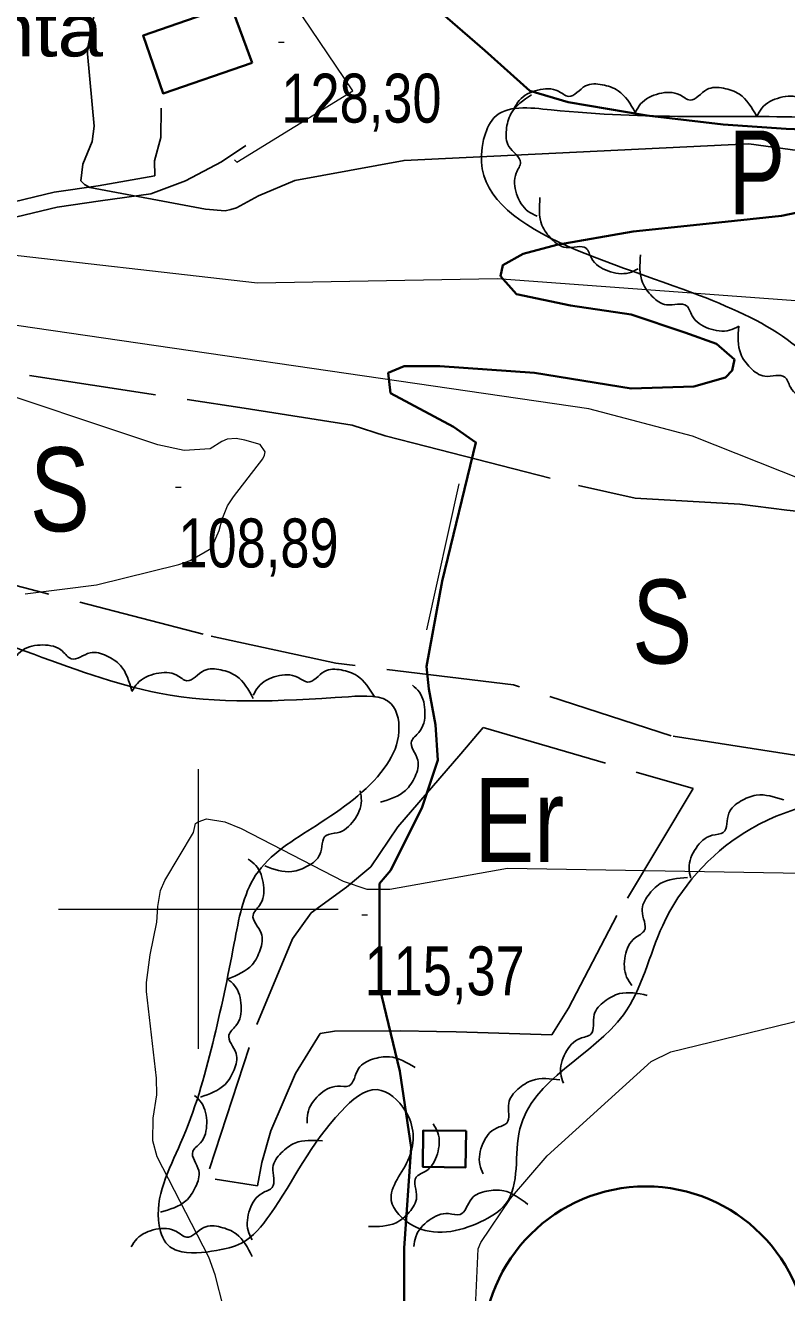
# Model space of a CAD drawing. Extents: x 483843 to 488449, y 4381269 to 4384483.
# Drawn here: x 486969.1 to 487105.2, y 4382931.4 to 4383158 of the extents above; entities that cross this region are included whole.
import ezdxf
from ezdxf.enums import TextEntityAlignment as Align

# ---------------------------------------------------------------- set-up
doc = ezdxf.new("R2010")
doc.units = 0
doc.header["$LTSCALE"] = 3.8
doc.linetypes.add('LONG_DASHED', pattern=[7.5, 6, -1.5])
doc.linetypes.add('MEDIUM_DASHED', pattern=[4.5, 3, -1.5])
for name, color, linetype, lineweight in [('1', 7, 'Continuous', 13), ('25', 7, 'LONG_DASHED', 25), ('27', 7, 'Continuous', 25), ('38', 7, 'Continuous', 25), ('47', 7, 'Continuous', 35), ('51', 7, 'Continuous', 13), ('6', 7, 'Continuous', 35), ('7', 7, 'Continuous', 13), ('8', 7, 'Continuous', 25), ('9', 7, 'Continuous', 13)]:
    doc.layers.add(name, color=color, linetype=linetype, lineweight=lineweight)
doc.layers.add('31', color=7, linetype='Continuous')
doc.layers.add('5', color=7, linetype='Continuous')

msp = doc.modelspace()

# ---------------------------------------------------------------- linework, layer by layer
at = {"layer": '1'}
for p, q in [((487000, 4383025), (487000, 4382975)), ((486975, 4383000), (487025, 4383000))]:
    msp.add_line(p, q, dxfattribs=at)
at = {"layer": '25'}
for points in [[(486941.66, 4383099.64), (487008.22, 4383089.53), (487027.54, 4383086.48), (487033.44, 4383084.59), (487040.84, 4383082.69), (487067.98, 4383075.69), (487078.07, 4383073.45), (487096.82, 4383072.35), (487105.21, 4383071.33), (487111.58, 4383070.64), (487117.94, 4383069.35), (487119.65, 4383068.88), (487122.82, 4383064.4)], [(487107.43, 4383027.41), (487084.52, 4383030.96), (487056.36, 4383040.07), (487024.6, 4383043.98), (487000.89, 4383049.12), (486962.39, 4383059.12)], [(487002, 4382953.58), (487010.47, 4382979.35), (487016.84, 4382994.71), (487020.21, 4382999.32), (487026.5, 4383003.95), (487030.83, 4383007.57), (487035.66, 4383014.7), (487046.96, 4383027.75), (487050.92, 4383032.49), (487088.44, 4383021.53), (487074.83, 4382998.83), (487066.19, 4382982.3), (487063.19, 4382977.54), (487046.09, 4382978.09), (487042.57, 4382978.14), (487036.19, 4382978.23), (487024.33, 4382978.17), (487021.78, 4382977.76), (487017.4, 4382970.62), (487012.97, 4382960.4), (487011.39, 4382954.72), (487010.58, 4382950.53), (487003.02, 4382951.76)]]:
    msp.add_lwpolyline(points, dxfattribs=at)
at = {"layer": '27'}
for points in [[(487123.09, 4383073.33), (487121.33, 4383075.98), (487115.75, 4383078.84), (487114.4, 4383084.71), (487113.95, 4383089.52), (487088.36, 4383110.15), (487051.01, 4383137.54), (487052.86, 4383141.42), (487063.09, 4383142.85), (487108.77, 4383141.52), (487128.2, 4383141.47), (487146.4, 4383149.46), (487147.18, 4383151.55), (487174.1, 4383192.51), (487180.42, 4383198.57), (487185.41, 4383222.51), (487196.4, 4383250.64), (487209.75, 4383286.77), (487216.85, 4383301), (487221.39, 4383308.66), (487228.35, 4383323.42), (487229.67, 4383331.51), (487230.85, 4383340.64), (487233.3, 4383354.56), (487234.75, 4383366.62), (487237.19, 4383374.47), (487239.34, 4383377.81), (487241.21, 4383382.89), (487243.38, 4383387.36), (487245.7, 4383392.51), (487246.58, 4383396.02), (487247.46, 4383400.13), (487248.86, 4383408.89), (487253.39, 4383416.26), (487289.62, 4383414.91), (487304.95, 4383411.47), (487307.54, 4383408.88)], [(487056.43, 4383143.05), (487057.38, 4383144.55), (487060.69, 4383146.39), (487064.38, 4383146.17), (487066.21, 4383145.25), (487069.23, 4383147.13), (487072.21, 4383147.34), (487075.04, 4383146.28), (487078.12, 4383142.39)], [(487078.12, 4383142.4), (487079.07, 4383143.9), (487082.38, 4383145.75), (487086.07, 4383145.53), (487087.9, 4383144.61), (487090.92, 4383146.49), (487093.89, 4383146.71), (487096.72, 4383145.65), (487099.81, 4383141.77)], [(487099.81, 4383141.63), (487100.73, 4383143.15), (487104.01, 4383145.05), (487107.7, 4383144.89), (487109.55, 4383144), (487112.53, 4383145.93), (487115.51, 4383146.2), (487118.36, 4383145.18), (487121.51, 4383141.36)], [(487060.57, 4383123.87), (487059, 4383124.7), (487056.91, 4383127.85), (487056.84, 4383131.55), (487057.62, 4383133.46), (487055.51, 4383136.31), (487055.07, 4383139.27), (487055.9, 4383142.17), (487059.54, 4383145.55)], [(487078.63, 4383114.44), (487077, 4383113.73), (487073.22, 4383114.07), (487070.3, 4383116.32), (487069.31, 4383118.12), (487065.75, 4383118.26), (487063.17, 4383119.76), (487061.43, 4383122.24), (487061.07, 4383127.18)], [(487096.61, 4383104.17), (487094.98, 4383103.46), (487091.2, 4383103.8), (487088.28, 4383106.06), (487087.28, 4383107.85), (487083.73, 4383108), (487081.15, 4383109.5), (487079.41, 4383111.97), (487079.04, 4383116.92)], [(487114.15, 4383091.4), (487112.53, 4383090.69), (487108.75, 4383091.04), (487105.83, 4383093.3), (487104.83, 4383095.1), (487101.28, 4383095.24), (487098.7, 4383096.75), (487096.97, 4383099.22), (487096.61, 4383104.17)], [(486919, 4383028.38), (486925.38, 4383037.32), (486929.85, 4383043.71), (486933.04, 4383050.09), (486935.6, 4383052.65), (486943.25, 4383053.28), (486993.03, 4383038.6), (487026.86, 4383037.96), (487034.51, 4383036.68), (487035.79, 4383030.94), (487033.24, 4383025.19), (487021.11, 4383014.97), (487010.26, 4383006.04), (487006.43, 4382993.9), (487002.6, 4382976.03), (486996.86, 4382958.15), (486993.03, 4382943.46), (486994.95, 4382939.63), (486996.22, 4382938.99), (487003.24, 4382938.99), (487007.71, 4382940.27), (487012.82, 4382945.38), (487025.58, 4382963.9), (487031.96, 4382967.73), (487037.07, 4382963.9), (487037.71, 4382955.59), (487034.51, 4382947.93), (487038.34, 4382943.46), (487050.47, 4382944.1), (487054.94, 4382947.29), (487057.49, 4382960.7), (487076, 4382981.13), (487083.02, 4382997.1), (487097.7, 4383013.7), (487107.91, 4383018.17), (487127.69, 4383018.81), (487185.13, 4383001.57), (487200.44, 4383006.67), (487205.55, 4383011.78), (487202.36, 4383020.72), (487199.17, 4383026.47), (487196.61, 4383029.02), (487149.39, 4383044.34), (487131.52, 4383062.86), (487123.22, 4383077.55)], [(486967.28, 4383045.02), (486968.56, 4383046.25), (486972.23, 4383047.21), (486975.75, 4383046.08), (486977.3, 4383044.73), (486980.69, 4383045.81), (486983.62, 4383045.27), (486986.1, 4383043.54), (486988.13, 4383039.01)], [(486988.16, 4383038.87), (486989.14, 4383040.35), (486992.5, 4383042.1), (486996.18, 4383041.79), (486997.99, 4383040.82), (487001.05, 4383042.63), (487004.04, 4383042.76), (487006.84, 4383041.63), (487009.83, 4383037.67)], [(487009.84, 4383038.22), (487010.76, 4383039.74), (487014.05, 4383041.63), (487017.74, 4383041.46), (487019.59, 4383040.56), (487022.58, 4383042.49), (487025.55, 4383042.74), (487028.39, 4383041.72), (487031.54, 4383037.88)], [(487038.28, 4383040.04), (487039.52, 4383038.77), (487040.53, 4383035.12), (487039.45, 4383031.59), (487038.12, 4383030.02), (487039.24, 4383026.65), (487038.75, 4383023.7), (487037.05, 4383021.2), (487032.55, 4383019.11)], [(487028.93, 4383021.14), (487029.17, 4383019.38), (487027.81, 4383015.84), (487024.85, 4383013.64), (487022.85, 4383013.17), (487021.75, 4383009.79), (487019.6, 4383007.72), (487016.75, 4383006.71), (487011.89, 4383007.71)], [(487088.02, 4383005.57), (487087.73, 4383007.32), (487088.97, 4383010.9), (487091.87, 4383013.19), (487093.85, 4383013.72), (487094.85, 4383017.13), (487096.93, 4383019.27), (487099.75, 4383020.36), (487104.64, 4383019.52)], [(487008.93, 4383008.93), (487010.29, 4383007.79), (487011.67, 4383004.26), (487010.96, 4383000.64), (487009.79, 4382998.94), (487011.25, 4382995.7), (487011.06, 4382992.72), (487009.62, 4382990.06), (487005.36, 4382987.53)], [(487077.52, 4382986.36), (487076.57, 4382987.86), (487076.33, 4382991.65), (487078.11, 4382994.88), (487079.73, 4382996.14), (487079.33, 4382999.67), (487080.42, 4383002.45), (487082.59, 4383004.55), (487087.42, 4383005.67)], [(487005.21, 4382987.55), (487006.51, 4382986.34), (487007.68, 4382982.73), (487006.75, 4382979.15), (487005.49, 4382977.53), (487006.76, 4382974.21), (487006.4, 4382971.25), (487004.81, 4382968.67), (487000.4, 4382966.39)], [(487065.28, 4382968.89), (487064.79, 4382970.59), (487065.63, 4382974.29), (487068.26, 4382976.89), (487070.17, 4382977.63), (487070.79, 4382981.14), (487072.62, 4382983.49), (487075.3, 4382984.89), (487080.25, 4382984.59)], [(487019.47, 4382961.75), (487019.57, 4382963.52), (487021.57, 4382966.74), (487024.9, 4382968.34), (487026.95, 4382968.42), (487028.67, 4382971.53), (487031.17, 4382973.16), (487034.17, 4382973.61), (487038.75, 4382971.71)], [(487050.93, 4382952.67), (487050.32, 4382954.33), (487050.88, 4382958.08), (487053.29, 4382960.87), (487055.14, 4382961.76), (487055.49, 4382965.3), (487057.13, 4382967.79), (487059.7, 4382969.39), (487064.66, 4382969.47)], [(486999.36, 4382966.69), (487000.58, 4382965.39), (487001.52, 4382961.72), (487000.38, 4382958.21), (486999.02, 4382956.67), (487000.08, 4382953.27), (486999.53, 4382950.34), (486997.79, 4382947.87), (486993.25, 4382945.86)], [(487042.01, 4382961.62), (487042.83, 4382960.04), (487042.74, 4382956.25), (487040.68, 4382953.19), (487038.95, 4382952.07), (487039.04, 4382948.52), (487037.72, 4382945.85), (487035.36, 4382943.95), (487030.45, 4382943.26)], [(487009.64, 4382940.91), (487008.92, 4382942.53), (487009.23, 4382946.32), (487011.46, 4382949.26), (487013.24, 4382950.27), (487013.35, 4382953.82), (487014.83, 4382956.42), (487017.29, 4382958.18), (487022.23, 4382958.59)], [(487038.56, 4382939.7), (487038.88, 4382941.44), (487041.26, 4382944.39), (487044.76, 4382945.57), (487046.81, 4382945.4), (487048.9, 4382948.27), (487051.58, 4382949.59), (487054.6, 4382949.66), (487058.92, 4382947.21)], [(486988.03, 4382939.63), (486989.05, 4382941.08), (486992.45, 4382942.77), (486996.12, 4382942.37), (486997.91, 4382941.36), (487001.01, 4382943.09), (487004, 4382943.16), (487006.77, 4382941.96), (487009.67, 4382937.93)], [(486286.37, 4382818.73), (486339.99, 4382829.8), (486391.37, 4382851.5), (486440.09, 4382863.84), (486483.65, 4382864.6), (486530.94, 4382876.91), (486556.13, 4382891.91), (486581.09, 4382903.76), (486654.31, 4382924.49), (486662.47, 4382925.04), (486711.17, 4382931.08), (486727.4, 4382937.04), (486766.91, 4382937.87), (486808.31, 4382909.18), (486821.81, 4382880.51), (486820.67, 4382841.64), (486812.49, 4382812.89), (486799.42, 4382770.69), (486791.78, 4382745.03), (486785, 4382714.29), (486784.58, 4382691.25), (486792.33, 4382675.66), (486812.73, 4382668.89), (486834.8, 4382649.92), (486842.09, 4382627.43), (486847.24, 4382607.13), (486841.07, 4382582.93), (486840.3, 4382544.36), (486820.33, 4382480.87), (486817.63, 4382459.06), (486815.97, 4382420.47), (486812.52, 4382387.85), (486799.99, 4382362.84), (486771.04, 4382337.85), (486733.51, 4382314.2), (486712.72, 4382296.59), (486687.38, 4382263.88), (486690.96, 4382229.15), (486713.22, 4382200.82), (486764.33, 4382192.43), (486778.5, 4382149.68), (486779.01, 4382117.89), (486787.15, 4382072.98), (486813.93, 4382065.66), (486857.54, 4382071.08), (486866.35, 4382080.34), (486893.23, 4382096.95), (486915.85, 4382116.25), (486928.06, 4382127.9), (486936.43, 4382157.7), (486928.1, 4382176.05), (486914.22, 4382205.24), (486902.98, 4382218.81), (486885.61, 4382249.79), (486879.29, 4382279.36), (486884.99, 4382315.26), (486888.52, 4382343.76), (486907.35, 4382375.88), (486922.54, 4382388.35), (486945.58, 4382366.33), (486954.28, 4382323.31), (486963.51, 4382283.6), (486982.52, 4382253.24), (487009.26, 4382225.98), (487037.6, 4382230.32), (487058.96, 4382252.37), (487069.68, 4382284.84), (487065.95, 4382338.17), (487054.24, 4382363.72), (487038.01, 4382386.56), (487027.59, 4382400.37), (487012.06, 4382422.24), (486991.9, 4382450.1), (486977.88, 4382471.56), (486976.21, 4382486.9), (486980.43, 4382521.64), (487024.88, 4382562.69), (487055.81, 4382565.06), (487106.74, 4382596.8), (487155.96, 4382614.11), (487207.74, 4382666.72), (487232.21, 4382676.6), (487267.31, 4382683.94), (487282.71, 4382693.48), (487294.56, 4382707.98), (487340.16, 4382736.84), (487389.67, 4382736.07), (487421.36, 4382716.33), (487454.29, 4382680.57), (487455.44, 4382629.06), (487501.37, 4382598.97)]]:
    msp.add_spline(points, degree=3, dxfattribs=at)
at = {"layer": '38'}
for points in [[(486993.38, 4383143.17), (486993.31, 4383137.92), (486992.2, 4383133.73), (486992.25, 4383131.04)], [(486917.53, 4383118.76), (486928.63, 4383118.75), (486938.55, 4383118.9), (486952.88, 4383122.49), (486965.39, 4383125.99), (486974.27, 4383128.13), (486982.14, 4383129.3), (486992.25, 4383131.04)]]:
    msp.add_lwpolyline(points, dxfattribs=at)
at = {"layer": '38', "linetype": 'MEDIUM_DASHED'}
msp.add_lwpolyline([(486917.53, 4383116.03), (486928.65, 4383116.02), (486938.91, 4383116.19), (486953.57, 4383119.86), (486966.08, 4383123.36), (486974.79, 4383125.45), (486982.53, 4383126.61), (486991.5, 4383127.85), (486997.73, 4383130.19), (487004.17, 4383133.58), (487008.49, 4383136.5)], dxfattribs=at)
at = {"layer": '47'}
for points in [[(487009.63, 4383151.27), (486993.72, 4383145.79), (486990.15, 4383156.13), (487005.8, 4383161.55)], [(487047.87, 4382960.35), (487040.21, 4382960.46), (487040.12, 4382953.94), (487047.78, 4382953.83)]]:
    msp.add_lwpolyline(points, close=True, dxfattribs=at)
at = {"layer": '51'}
msp.add_line((487046.6, 4383076), (487040.82, 4383049.9), dxfattribs=at)
msp.add_lwpolyline([(487006.46, 4383133.9), (487006.9, 4383133.52), (487027.64, 4383146.28), (487018.68, 4383159.47), (487031.77, 4383167.46), (487031.53, 4383176.32), (487035.71, 4383180.46)], dxfattribs=at)
at = {"layer": '6'}
for points in [[(487038.79, 4383164.3), (487051.24, 4383153.47), (487059.28, 4383146.25), (487066.11, 4383144.25), (487080.17, 4383141.84), (487093.82, 4383140.24), (487105.07, 4383139.44), (487115.52, 4383139.04)], [(487117.93, 4383126.75), (487104.27, 4383123.94), (487093.02, 4383122.74), (487077.76, 4383121.13), (487064.1, 4383118.72), (487058.07, 4383117.12), (487054.46, 4383115.11), (487054.05, 4383113.1), (487056.87, 4383109.89), (487066.51, 4383107.88), (487077.35, 4383106.28), (487087, 4383103.07), (487092.62, 4383101.06), (487095.83, 4383098.25), (487095.43, 4383096.24), (487094.23, 4383095.04), (487088.6, 4383093.43), (487077.35, 4383093.03), (487060.08, 4383095.84), (487043.21, 4383097.05), (487036.78, 4383097.05), (487033.97, 4383095.84), (487034.37, 4383092.23), (487045.62, 4383086.21), (487049.64, 4383083.4), (487043.61, 4383058.64), (487040.8, 4383043.38), (487041.2, 4383039.37), (487042.4, 4383032.95), (487042.85, 4383026.65), (487040.03, 4383018.22), (487034.41, 4383006.98), (487032.4, 4383004.57), (487032.4, 4382998.15), (487032.4, 4382986.11), (487036.02, 4382971.02), (487038.03, 4382957.37), (487036.82, 4382939.39), (487036.82, 4382928.15)]]:
    msp.add_lwpolyline(points, dxfattribs=at)
msp.add_circle((487080, 4382921.34), 29.1, dxfattribs=at)
at = {"layer": '7'}
for p, q in [((487014.36, 4383154.94), (487015.36, 4383154.94)), ((486995.96, 4383075.44), (486996.96, 4383075.44)), ((487029.23, 4382998.96), (487030.23, 4382998.96))]:
    msp.add_line(p, q, dxfattribs=at)
at = {"layer": '8'}
msp.add_lwpolyline([(486981.48, 4383160.16), (486980.25, 4383154.08), (486980.23, 4383152.87), (486981.41, 4383139.92), (486981.06, 4383137.17), (486979.35, 4383133.12), (486979.02, 4383130.17), (486979.65, 4383129.53), (486980.61, 4383128.97), (487001.32, 4383125.11), (487004.79, 4383124.83), (487005.8, 4383125.02), (487006.84, 4383125.34), (487010.77, 4383127.47), (487017.24, 4383130.21), (487036.79, 4383133.83), (487098.44, 4383136.77), (487142.34, 4383130.77), (487209.99, 4383131.23), (487250.78, 4383137.39)], dxfattribs=at)
at = {"layer": '9'}
for points in [[(487245.56, 4383117.67), (487228.47, 4383109.89), (487222.18, 4383105.64), (487216.51, 4383098.07), (487213.31, 4383087.13), (487210.24, 4383082.82), (487207.89, 4383080.98), (487207.07, 4383080.63), (487206.18, 4383080.36), (487202.38, 4383079.98), (487164.56, 4383084.98), (487158.81, 4383086.54), (487151.23, 4383089.85), (487139.98, 4383095.62), (487114.09, 4383106.16), (487111.82, 4383107.36), (487110.41, 4383107.9), (487107.58, 4383108.65), (487053.44, 4383112.67), (487010.57, 4383111.85), (486961.5, 4383117.47)], [(487242.37, 4383097.34), (487240.4, 4383095.74), (487238.51, 4383092.72), (487234.19, 4383082.14), (487229.44, 4383074.08), (487222.34, 4383064.05), (487221.8, 4383062.81), (487221.4, 4383061.61), (487220.68, 4383053.77), (487220.08, 4383052.62), (487219.28, 4383051.44), (487214.72, 4383046.9), (487206.24, 4383043.54), (487199.28, 4383042.86), (487161.56, 4383046.61), (487157.39, 4383047.59), (487156.54, 4383048.34), (487150.34, 4383051.63), (487148.83, 4383052.9), (487112.04, 4383075.13), (487088.35, 4383084.54), (487069.84, 4383089.43), (486955.21, 4383106.11)], [(486969.05, 4383056.36), (486981.79, 4383057.98), (486996.53, 4383061.6), (486998.55, 4383062.29), (487002.37, 4383064.52), (487003.73, 4383067.66), (487004.27, 4383069.68), (487005.26, 4383072.07), (487006.33, 4383073.7), (487011.56, 4383080.47), (487011.85, 4383081.15), (487011.98, 4383081.73), (487011.09, 4383083.02), (487008.31, 4383083.84), (487006.78, 4383084.13), (487005.2, 4383083.97), (487004.2, 4383083.56), (487002.14, 4383082.25), (486997.49, 4383081.94), (486992.81, 4383082.96), (486958.12, 4383094.56)], [(487007.49, 4382917.11), (487003.05, 4382934.63), (487001.92, 4382937.81), (486992.68, 4382955.73), (486991.87, 4382958.59), (486991.96, 4382962.62), (486992.59, 4382966.78), (486992.52, 4382969.81), (486990.76, 4382985.3), (486990.77, 4382986.9), (486991.42, 4382991.85), (486992.61, 4382997.66), (486992.78, 4383000.49), (486993.27, 4383003.3), (486994.03, 4383005.14), (486999.14, 4383013.7), (486999.53, 4383015.31), (486999.71, 4383015.45), (486999.97, 4383015.58), (487001.47, 4383016.12), (487004.74, 4383015.61), (487007.69, 4383014.41), (487025.93, 4383004.99), (487030.12, 4383003.56), (487034.27, 4383003.55), (487055.25, 4383007.32), (487157.34, 4383005.58)], [(487021.84, 4382812.15), (487024.11, 4382819.8), (487028.41, 4382842.18), (487030.06, 4382846.77), (487030.49, 4382847.65), (487033.88, 4382853.59), (487034.52, 4382855.83), (487036.52, 4382869.21), (487041.86, 4382886.24), (487042.74, 4382887.83), (487045.07, 4382891.12), (487047.45, 4382897.13), (487048.39, 4382902.56), (487050.05, 4382939.28), (487050.54, 4382940.43), (487055.79, 4382948.29), (487062.37, 4382955.89), (487080.93, 4382972.77), (487084.46, 4382974.49), (487148.25, 4382990.07), (487157.42, 4382990.91), (487210.77, 4382989.23), (487247.1, 4382991.34)]]:
    msp.add_lwpolyline(points, dxfattribs=at)

# ---------------------------------------------------------------- texts
at = {"layer": '31'}
for s, width, p in [('P', 0.75, (487099.86, 4383124.16)), ('S', 0.8, (486975.26, 4383067.53)), ('S', 0.8, (487082.91, 4383043.9)), ('Er', 0.8, (487057.38, 4383008.41))]:
    msp.add_text(s, height=15, dxfattribs=dict(at, width=width)).set_placement(p, align=Align.CENTER)
at = {"layer": '5', "width": 1.15}
msp.add_text('sa Punta', height=9.5, dxfattribs=at).set_placement((486925.3, 4383152.4))
at = {"layer": '7', "width": 0.8}
for s, p in [('128,30', (487014.86, 4383140.57)), ('108,89', (486996.46, 4383061.07)), ('115,37', (487029.73, 4382984.59))]:
    msp.add_text(s, height=8.75, dxfattribs=at).set_placement(p)

doc.saveas('drawing.dxf')
